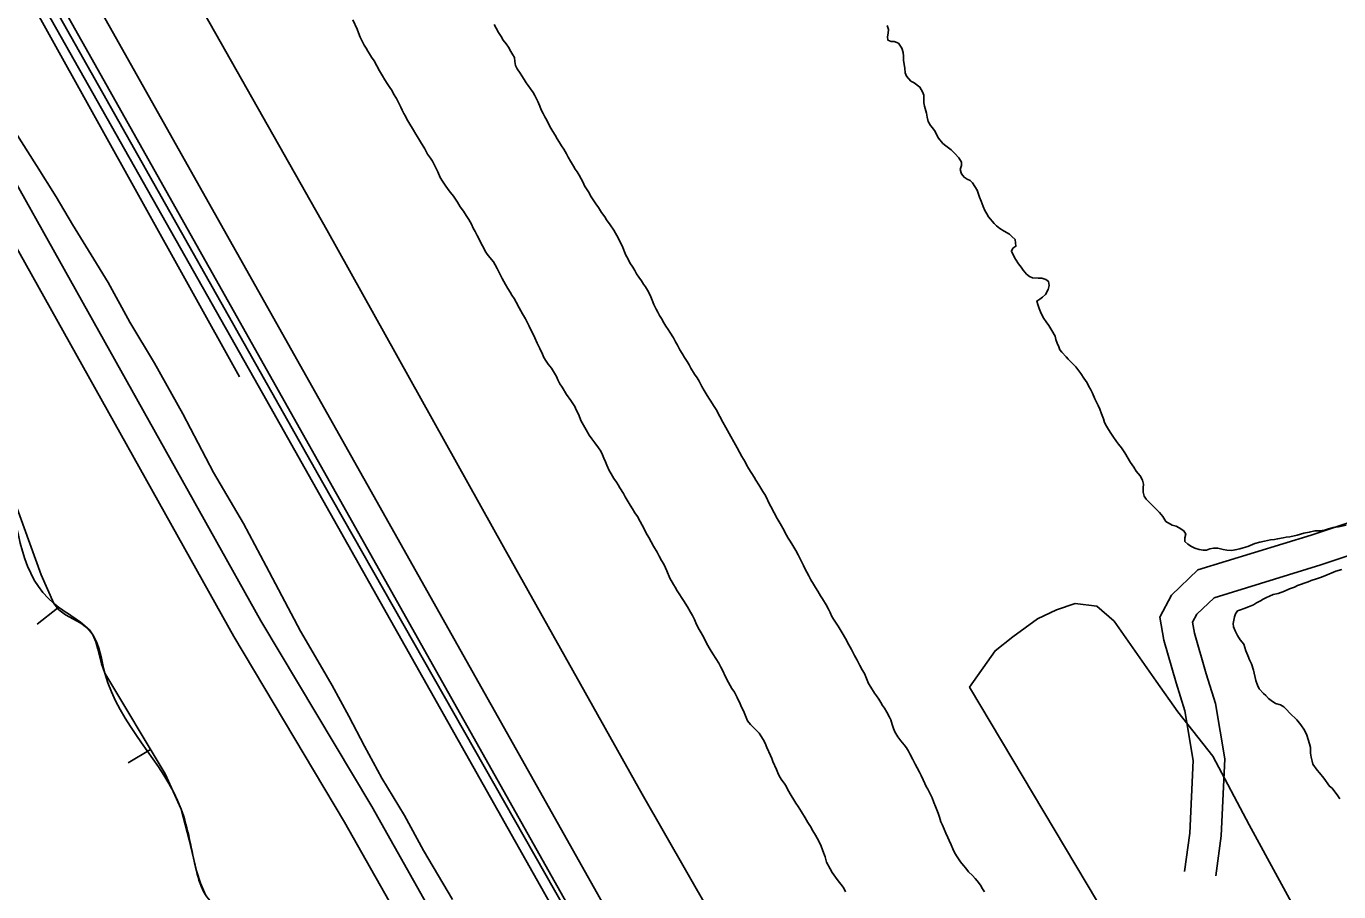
# Model space of a CAD drawing. Extents: x 3177185 to 3215018, y 812988 to 838321.
# Drawn here: x 3195360 to 3196616, y 819168 to 819996 of the extents above; entities that cross this region are included whole.
import ezdxf

# ---------------------------------------------------------------- set-up
doc = ezdxf.new("R2010")
doc.units = 0
for name, color, linetype in [('V-BORW-LINE', 7, 'Continuous'), ('V-LEVE-TOET', 7, 'Continuous'), ('V-RAIL-TRAK', 7, 'Continuous'), ('V-ROAD-CNTR', 7, 'Continuous'), ('V-SURV-LINE', 7, 'Continuous'), ('V-TOPO-SHOR', 7, 'Continuous')]:
    doc.layers.add(name, color=color, linetype=linetype)

msp = doc.modelspace()

# ---------------------------------------------------------------- linework, layer by layer
at = {"layer": 'V-BORW-LINE'}
for p, q in [((3195389.9, 819439.6), (3195370.3, 819424.1)), ((3195478.9, 819304.2), (3195457.5, 819291.4))]:
    msp.add_line(p, q, dxfattribs=at)
msp.add_lwpolyline([(3195531.4, 819165.4), (3195526.6, 819176.5), (3195522.8, 819188.1), (3195515.9, 819217.8), (3195508.3, 819247.2), (3195492.8, 819281), (3195435.2, 819377.3), (3195431.9, 819386.2), (3195428.4, 819400.4), (3195426.4, 819407.3), (3195423.7, 819413.9), (3195420.4, 819418.7), (3195412.1, 819425.2), (3195397.6, 819433.2), (3195391.2, 819437.9), (3195386.4, 819443.9), (3195374.2, 819471.5), (3195343.1, 819557.8)], dxfattribs=at)
msp.add_spline([(3195014.2, 820127.7), (3195051.2, 820036.5), (3195079.1, 820023.1), (3195095.7, 820005.5), (3195110.9, 819937.1), (3195175.2, 819834.1), (3195197, 819771), (3195216.4, 819742.6), (3195236, 819732.1), (3195343.1, 819557.8), (3195386.4, 819443.9), (3195423.7, 819413.9), (3195435.2, 819377.3), (3195508.3, 819247.2), (3195522.8, 819188.1), (3195531.4, 819165.4), (3195561.3, 819137), (3195612, 819024.1), (3195671.6, 818940.9), (3195804.7, 818724.1), (3195856.6, 818587.8), (3195891.3, 818540.3), (3195947, 818433), (3195956.5, 818375.3), (3195958.6, 818365.3)], degree=3, dxfattribs=at)
at = {"layer": 'V-LEVE-TOET'}
for points in [[(3195356.3, 820325.5), (3195489.6, 820080.5), (3195647.6, 819801.3), (3195816.8, 819498.2), (3195949.3, 819261.7), (3196120.2, 818963.1), (3196305.3, 818637.5), (3196454.6, 818364.1)], [(3195767.9, 819160.9), (3195740.1, 819207.7), (3195721.9, 819241.3), (3195700.1, 819277), (3195683.7, 819307.4), (3195668.7, 819336.1), (3195652.6, 819365.5), (3195641.2, 819385.4), (3195622.5, 819417.5), (3195589.7, 819479.5), (3195567.8, 819520.3), (3195539.3, 819569.4), (3195509.7, 819625.3), (3195482.6, 819673.9), (3195459.2, 819713.2), (3195438.4, 819750.9), (3195422, 819777.4), (3195404.1, 819806.5), (3195388.5, 819832.8), (3195369.9, 819862.9), (3195294.5, 819981.2)], [(3196835.6, 818363.2), (3196739.9, 818533.9), (3196601.5, 818781.2), (3196435.5, 819074.1), (3196262.7, 819363.9), (3196287.1, 819398.8), (3196304.1, 819412.2), (3196327.6, 819429.3), (3196345.8, 819438), (3196363.6, 819443.8), (3196384.4, 819441.3), (3196400.9, 819427), (3196441.3, 819369.5), (3196462.1, 819340.4), (3196495.5, 819297.9), (3196530.3, 819232.1), (3196722, 818880.4), (3196893.5, 818563.9), (3196997.8, 818362.8)]]:
    msp.add_lwpolyline(points, dxfattribs=at)
at = {"layer": 'V-RAIL-TRAK'}
msp.add_lwpolyline([(3194238.4, 822033.7), (3194389.3, 821767.4), (3194710.7, 821197.3), (3195003.1, 820677), (3195353.4, 820056.4), (3195586, 819645), (3195933.8, 819028.7), (3196235.6, 818491.2), (3196308.1, 818364.4)], dxfattribs=at)
at = {"layer": 'V-ROAD-CNTR'}
for points in [[(3193546.7, 823116.4), (3193719.6, 822803.7), (3193783.2, 822690.8), (3193839.5, 822561.1), (3193931.2, 822385.2), (3194075.1, 822116.1), (3194127.2, 822033.7), (3194185.2, 821977.8), (3194639.7, 821147.1), (3195029.5, 820446.4), (3195072.9, 820348.7), (3195192.1, 820158.7), (3195238.4, 820041.1), (3195343.7, 819857.8), (3195584.5, 819427.5), (3195690.6, 819249.8), (3195813.3, 819032.3), (3196001.4, 818698.6), (3196174.6, 818374.5)], [(3193520.4, 823101.8), (3193693.4, 822789.1), (3193756.3, 822677.4), (3193812.4, 822548.2), (3193904.7, 822371.2), (3194049.2, 822101), (3194103.8, 822014.6), (3194161.1, 821959.4), (3194613.5, 821132.6), (3195002.6, 820433), (3195046.3, 820334.6), (3195165.2, 820145.1), (3195211.3, 820028), (3195317.6, 819843), (3195558.5, 819412.5), (3195664.6, 819234.7), (3195787.2, 819017.6), (3195975.1, 818684.1), (3196148.1, 818360.4)], [(3193654.2, 823085.5), (3194393.6, 821781.9), (3194932.5, 820818.5), (3195643.8, 819559.4), (3196039.6, 818863.6), (3196103.7, 818747.1), (3196200.1, 818577.4), (3196283.3, 818430.9), (3196319.7, 818367.1)], [(3196711.9, 819913.5), (3196676.5, 819881.1), (3196665.3, 819857.8), (3196650.2, 819829), (3196650.4, 819783.1), (3196656.8, 819751.7), (3196721.4, 819573.1), (3196723.8, 819556.5), (3196722.8, 819555.8), (3196669.4, 819535.9), (3196589.6, 819509.4), (3196481.2, 819476.1), (3196455.8, 819452), (3196444.7, 819431), (3196448.5, 819408.8), (3196460.4, 819367.9), (3196468.7, 819341.4), (3196476.7, 819293.7), (3196473.6, 819224.4), (3196468.5, 819187.5)], [(3196732.1, 819891.3), (3196701, 819862.9), (3196692.1, 819844.4), (3196680.3, 819821.7), (3196680.4, 819786.2), (3196685.8, 819759.9), (3196750.7, 819580.3), (3196755.9, 819542.9), (3196737.2, 819529.2), (3196679.3, 819507.6), (3196598.8, 819480.8), (3196496.7, 819449.5), (3196480.1, 819433.7), (3196476, 819426), (3196477.8, 819415.5), (3196489.2, 819376.6), (3196498, 819348.4), (3196506.8, 819295.5), (3196503.6, 819221.6), (3196498.2, 819183.3)]]:
    msp.add_lwpolyline(points, dxfattribs=at)
at = {"layer": 'V-SURV-LINE'}
for points in [[(3195317, 820213.3), (3196292.2, 818481.1)], [(3196266.1, 818466.4), (3195290.9, 820198.6)]]:
    msp.add_lwpolyline(points, dxfattribs=at)
at = {"layer": 'V-TOPO-SHOR'}
for points in [[(3195564, 819660.7), (3195052.1, 820581.1), (3194839.3, 820937.7), (3194281, 821921.4), (3194057, 822347), (3193780.9, 822818.6), (3193257.4, 823744.7), (3192803, 824538.5), (3192509.7, 825084.9), (3192365.9, 825332.3), (3191974.7, 826039.8)], [(3195820.7, 819745.1), (3195818.7, 819749), (3195815.3, 819754.7), (3195813.3, 819759.3), (3195810.6, 819764.3), (3195808.8, 819767.8), (3195807.2, 819770.7), (3195803.7, 819774.8), (3195801, 819778.1), (3195799.2, 819780.9), (3195797.7, 819783.8), (3195795.4, 819788.3), (3195793.4, 819792.3), (3195791.6, 819795.8), (3195789.4, 819799.9), (3195787.8, 819803), (3195786, 819806.7), (3195783.6, 819811.1), (3195781.1, 819815), (3195778.5, 819819.1), (3195775.3, 819823.5), (3195772.5, 819827.9), (3195768.7, 819833.5), (3195766, 819837), (3195763.8, 819839.9), (3195760.7, 819844.2), (3195758.2, 819847.9), (3195756.2, 819851.4), (3195753.7, 819856.7), (3195752.2, 819860), (3195750.2, 819863.9), (3195748.6, 819867), (3195746.8, 819869.8), (3195743.9, 819873.9), (3195741.4, 819878.7), (3195737.2, 819885.5), (3195734.3, 819890.3), (3195732.7, 819892.9), (3195730.7, 819896.7), (3195726.1, 819904.1), (3195724.3, 819907.1), (3195722.9, 819910), (3195721.4, 819912.8), (3195719.8, 819915.7), (3195718.5, 819918.7), (3195714.4, 819927), (3195711.5, 819931.6), (3195710, 819934.2), (3195707.3, 819938.4), (3195705.3, 819941.2), (3195703.1, 819944.9), (3195700.8, 819948.8), (3195698.1, 819953.4), (3195692.8, 819963), (3195690.5, 819966.5), (3195688.5, 819969.6), (3195687, 819972.4), (3195685.2, 819975.1), (3195683.2, 819978.1), (3195681.8, 819981.2), (3195679.6, 819985.8), (3195678, 819989.7), (3195676.5, 819993.4), (3195672.6, 820002.2)], [(3195807.7, 819997.7), (3195809.6, 819994.3), (3195812, 819990), (3195814.3, 819986.2), (3195816.4, 819982.7), (3195819.3, 819979.2), (3195821.5, 819976.1), (3195823.8, 819971.9), (3195825.7, 819968.9), (3195827.1, 819966.1), (3195827.5, 819962.3), (3195828.3, 819958.6), (3195829.9, 819955.5), (3195832.6, 819951.3), (3195834.2, 819948.6), (3195836.3, 819945.3), (3195838.3, 819942.1), (3195840.4, 819939.4), (3195842.6, 819936.1), (3195845.1, 819932.6), (3195846.7, 819930), (3195848.3, 819926.8), (3195849.5, 819924), (3195851.4, 819919.6)], [(3196329.8, 819735), (3196332.4, 819737), (3196335.4, 819739.4), (3196338, 819744.3), (3196338.9, 819748.2), (3196338.2, 819752), (3196335.8, 819753.9), (3196331.8, 819755), (3196328.3, 819755), (3196323, 819755.3), (3196320.1, 819756.6), (3196317.3, 819758.8), (3196314.1, 819762.7), (3196312.1, 819765.6), (3196309.5, 819769), (3196306.6, 819773.4), (3196304.3, 819777.3), (3196302.8, 819780.8), (3196304.1, 819783.7), (3196307.1, 819785.7), (3196306.2, 819792.1), (3196303.1, 819795.1), (3196300.9, 819797.3), (3196295.8, 819800.1), (3196291.6, 819802.7), (3196288.5, 819805.1), (3196286.3, 819807.3), (3196280.9, 819813.8), (3196279.2, 819816.6), (3196277.4, 819819.9), (3196275.8, 819823.8), (3196273.8, 819828.9), (3196272.2, 819832.6), (3196269.9, 819839.4), (3196265.5, 819846.4), (3196263.3, 819848.5), (3196260.4, 819849.8), (3196257.5, 819851.6), (3196254.9, 819854.8), (3196253.7, 819859.2), (3196254.8, 819863), (3196254.8, 819866.2), (3196252.3, 819870.2), (3196248.5, 819874.5), (3196245.2, 819877.8), (3196242.6, 819879.7), (3196240.1, 819881.7), (3196237.2, 819883.9), (3196232.8, 819888.9), (3196231.5, 819891.9), (3196229.9, 819895.4), (3196227.2, 819898.9), (3196225.2, 819901.3), (3196223.2, 819905), (3196222.1, 819909.2), (3196221.4, 819912.9), (3196219.6, 819919.7), (3196218.9, 819922.8), (3196218.8, 819927.2), (3196218.8, 819930.2), (3196217.7, 819933.5), (3196215.2, 819937.9), (3196209.7, 819942), (3196206.6, 819943.5), (3196202.4, 819948.3), (3196201.2, 819951.6), (3196200.8, 819956), (3196199.6, 819963.4), (3196199.3, 819967.6), (3196199.1, 819970.9), (3196198, 819975.1), (3196194.6, 819979.9), (3196190.6, 819981.4), (3196187.6, 819981.6), (3196184.5, 819982.8), (3196184, 819986.1), (3196184.9, 819989.4), (3196185, 819993), (3196183.9, 819996.7)], [(3195851.4, 819919.6), (3195852.8, 819916), (3195854.7, 819912.7), (3195856.1, 819909.6), (3195858.1, 819906.2), (3195859.5, 819903.4), (3195862.1, 819898.7), (3195864, 819895.3), (3195866, 819891.9), (3195868, 819888.5), (3195870.3, 819884.9), (3195872.3, 819881.6), (3195874.5, 819878.4), (3195877.1, 819874.1), (3195878.6, 819870.9), (3195880.7, 819867), (3195883.7, 819862.2), (3195885.3, 819859.5), (3195887.1, 819856.8), (3195889, 819853.6), (3195891, 819850), (3195892.8, 819846.5), (3195894.3, 819843.4), (3195898, 819837.7), (3195900.6, 819833), (3195903.2, 819829), (3195905, 819826.2), (3195907.5, 819822.7), (3195910.6, 819818), (3195913.5, 819813.7), (3195915.3, 819810.9), (3195918.8, 819806.3), (3195922.2, 819801), (3195926.6, 819793), (3195928.3, 819789.6), (3195930.4, 819785.4), (3195931.8, 819781.9), (3195933.8, 819777), (3195935.5, 819773.8), (3195937.6, 819769.9), (3195940.3, 819765.6), (3195942.2, 819762.6), (3195944.1, 819759.4), (3195946.2, 819756.1), (3195948.6, 819752.5), (3195950.7, 819749.3), (3195952.6, 819746.7), (3195954.6, 819743.5), (3195956.5, 819740.2), (3195957.8, 819737.4), (3195959, 819734), (3195960.6, 819730.1), (3195962.9, 819725.6), (3195964.5, 819722.5), (3195966, 819719.5), (3195967.8, 819716.5), (3195970.2, 819712.4), (3195972.1, 819709.3), (3195974.2, 819705.9), (3195975.9, 819703.4), (3195979.4, 819697.9), (3195981.4, 819694.1), (3195983.1, 819691), (3195985.5, 819686.6), (3195987.6, 819683.2), (3195989.9, 819679.4), (3195992.5, 819675.4), (3195994.2, 819672.2), (3195995.9, 819669.2), (3195999.6, 819663.2), (3196001.9, 819659.8), (3196003.8, 819656.6), (3196006.5, 819651.4), (3196008.7, 819647.8), (3196010.5, 819644.5), (3196013.3, 819640.3), (3196015.1, 819637.4), (3196017.6, 819633.4), (3196020.1, 819629.4), (3196023.6, 819622.7), (3196026.6, 819617.3), (3196029.3, 819612.3), (3196032.5, 819606.4), (3196034.2, 819603.6), (3196037, 819598.6), (3196040.3, 819592.9), (3196044.9, 819584.7), (3196047.8, 819579.3), (3196049.2, 819576.6), (3196051.4, 819572.9), (3196056.4, 819564.9), (3196058.2, 819562), (3196061.1, 819557.6), (3196064.9, 819551.2), (3196066.6, 819548.3), (3196068.6, 819544.7), (3196070.4, 819541), (3196072.5, 819536.6), (3196075.7, 819530.8), (3196078.7, 819525.2), (3196081.5, 819520.4)], [(3196058.5, 819322.7), (3196053, 819328.1), (3196050.3, 819331.8), (3196048.1, 819336.6), (3196046.3, 819341.2), (3196044.5, 819344.9), (3196043.1, 819348), (3196040.4, 819354.1), (3196037.8, 819359.1), (3196035.3, 819362.6), (3196032, 819368.3), (3196029.1, 819373.8), (3196026.1, 819380.3), (3196024.6, 819382.9), (3196022.6, 819386.9), (3196019.9, 819391.2), (3196017, 819395.8), (3196014.5, 819399.8), (3196011.4, 819405.4), (3196008.3, 819411.3), (3196005.8, 819415.9), (3196004, 819419.2), (3196001.4, 819424), (3195999.3, 819428.6), (3195997.5, 819432.3), (3195995.5, 819435.6), (3195992.6, 819440.8), (3195988.8, 819446.9), (3195987.1, 819449.6), (3195985.3, 819452.2), (3195983, 819456.1), (3195980.8, 819459.6), (3195979.3, 819462.2), (3195975.9, 819468.1), (3195973, 819475.1), (3195971.6, 819478), (3195970.1, 819481.5), (3195967.8, 819485.2), (3195965.6, 819489.3), (3195963.6, 819493), (3195960.2, 819498.7), (3195955.6, 819507), (3195953.3, 819511.2), (3195951.3, 819515.3), (3195947.5, 819522.3), (3195944.8, 819527.1), (3195942.4, 819530.8), (3195940.1, 819534.5), (3195937.9, 819538), (3195936.1, 819541.1), (3195933.2, 819546.1), (3195931.4, 819549.2), (3195928.1, 819554.6), (3195926.5, 819557.3), (3195924.7, 819559.9), (3195922.3, 819563.6), (3195919.6, 819567.9), (3195917.8, 819571.2), (3195915.6, 819576.3), (3195914.2, 819579.3), (3195912.7, 819582.8), (3195911.5, 819586.1), (3195909.8, 819589.8), (3195907.5, 819592.9), (3195904.2, 819597.7), (3195901.1, 819601.6), (3195898.6, 819604.9), (3195895.7, 819609.9), (3195893.3, 819614.5), (3195890.6, 819619.1), (3195888.6, 819624.3), (3195886.1, 819629.1), (3195884.8, 819632.4), (3195883, 819635.2), (3195881, 819638.1), (3195877, 819644), (3195872.7, 819650.9), (3195870.7, 819654), (3195868.7, 819657.9), (3195867.4, 819661), (3195864.5, 819665.8), (3195862.7, 819668.9), (3195859.3, 819673), (3195857.6, 819675.8), (3195855.3, 819679.3), (3195854, 819682.4), (3195851.3, 819687.9), (3195848.8, 819692.9), (3195846.6, 819698.1), (3195844.6, 819702.1), (3195843, 819705.1), (3195841.2, 819709.1), (3195837.8, 819716.1), (3195834.7, 819721.1), (3195833.2, 819723.9), (3195831.8, 819726.8), (3195828.9, 819732.2), (3195826.9, 819735.7), (3195824.7, 819739), (3195823.1, 819741.6), (3195820.7, 819745.1)], [(3196623.2, 819519), (3196615.6, 819517.4), (3196610.7, 819516.5), (3196606.1, 819515.4), (3196602.4, 819514.2), (3196597.8, 819513.3), (3196593.2, 819513.5), (3196587.7, 819512.1), (3196582.7, 819511.2), (3196576.3, 819509.4), (3196569.1, 819507.8), (3196565.8, 819507.5), (3196562.7, 819506.8), (3196557.5, 819505.7), (3196554.4, 819505.2), (3196550.5, 819504.7), (3196544.8, 819503.4), (3196540.6, 819502.5), (3196535.8, 819501.3), (3196529, 819498.6), (3196524.6, 819497.2), (3196521.3, 819496.3), (3196516.7, 819495.4), (3196513.7, 819494.7), (3196509, 819495.1), (3196505.3, 819495.7), (3196500.2, 819496.8), (3196496.1, 819496.8), (3196492.6, 819496.1), (3196489.3, 819494.9), (3196486.2, 819494.9), (3196482.5, 819495.5), (3196478.1, 819496.8), (3196475.2, 819498.3), (3196471.4, 819500.7), (3196468.8, 819503.3), (3196468.7, 819506.6), (3196469.6, 819510.1), (3196467.6, 819513.4), (3196463.2, 819516.2), (3196460.5, 819517.9), (3196456.6, 819519), (3196450.6, 819522.5), (3196447.7, 819527), (3196444.4, 819531), (3196438.1, 819537.5), (3196434.4, 819540.8), (3196431.7, 819543.6), (3196429.9, 819546.6), (3196428.8, 819550.4), (3196428.8, 819554.5), (3196429, 819558), (3196428.3, 819562), (3196426, 819565.9), (3196422.2, 819570.5), (3196419.8, 819574.4), (3196416.7, 819578.8), (3196411.3, 819588.2), (3196408, 819592.8), (3196405.3, 819596.3), (3196403.3, 819598.9), (3196399.8, 819603.9), (3196398, 819606.9), (3196395.5, 819610.4), (3196393.7, 819613.5), (3196391.9, 819617), (3196390.8, 819620.5), (3196389, 819625.3), (3196387.4, 819629.7), (3196385.6, 819633.4), (3196382.7, 819639.7), (3196380.3, 819645), (3196378.5, 819648.9), (3196376.9, 819651.5), (3196375.1, 819655), (3196372, 819659.6), (3196369.1, 819664), (3196367.1, 819666.4), (3196364.4, 819670.3), (3196362.2, 819672.5), (3196357.1, 819677.5), (3196355.1, 819679.9), (3196351.1, 819684.2), (3196349.1, 819686.6), (3196348, 819689.5), (3196346.4, 819693), (3196345.3, 819696.5), (3196344.6, 819699.5), (3196341.5, 819705.2), (3196338.4, 819709.8), (3196336.1, 819713.5), (3196333.9, 819716.4), (3196331.2, 819721.4), (3196329.4, 819726.2), (3196327.9, 819729.9), (3196326.9, 819733.2), (3196329.8, 819735)], [(3196081.5, 819520.4), (3196083.9, 819516), (3196087.4, 819509.2), (3196089, 819506.4), (3196090.9, 819503.5), (3196093.7, 819499.3), (3196096.4, 819494.6), (3196098.7, 819490.4), (3196100.5, 819486.8), (3196102.4, 819482.9), (3196103.8, 819480.2), (3196105.5, 819476.8), (3196106.8, 819474), (3196108.7, 819470.3), (3196110.8, 819466.5), (3196113.4, 819462.3), (3196115.3, 819459.3), (3196117.5, 819455.7), (3196120, 819451.3), (3196122, 819448.4), (3196125.6, 819442.8), (3196127.8, 819438.5), (3196129.2, 819435.2), (3196131, 819431.5), (3196133.1, 819427.9), (3196136.8, 819422.4), (3196139, 819419), (3196140.9, 819416), (3196143.9, 819410.6), (3196147.2, 819404.5), (3196149.7, 819399.8), (3196152.6, 819394.3), (3196155, 819389.7), (3196157.7, 819384.5), (3196159.9, 819380.6), (3196162, 819377.1), (3196164.6, 819370.7), (3196166.1, 819367.5), (3196168.2, 819363.9), (3196171.6, 819358.3), (3196173.5, 819355.7), (3196175.7, 819352.4), (3196177.7, 819349.2), (3196179.5, 819346.3), (3196181.2, 819343.7), (3196183.5, 819339.9), (3196186.1, 819335.3), (3196187.3, 819332.5), (3196188.7, 819328.2), (3196189.8, 819324.4), (3196191.2, 819321.2), (3196194.1, 819316.3), (3196197, 819312.6), (3196200.1, 819308.8), (3196202.2, 819305.8), (3196204.2, 819302.8), (3196205.6, 819300), (3196208.3, 819294.6), (3196210.6, 819290.4), (3196212.6, 819286.6), (3196214.7, 819282.6), (3196216.4, 819279.4), (3196218.2, 819275.3), (3196219.8, 819271.8), (3196221.2, 819269), (3196222.7, 819266.2), (3196224.6, 819262.5), (3196226.8, 819258.1), (3196228.6, 819253.7), (3196230.1, 819249.8), (3196232.5, 819243.3), (3196234, 819239.5), (3196235.3, 819235.2), (3196236.8, 819231.8), (3196238.5, 819228.2), (3196240.1, 819224.4), (3196241.9, 819220.1), (3196243.2, 819217.3), (3196245, 819213.2), (3196246.6, 819209.3), (3196248.6, 819205.1), (3196250.7, 819201.5), (3196254.1, 819196.8), (3196256.8, 819193.4), (3196259.2, 819190.7), (3196261.8, 819187.3), (3196265.4, 819183.6), (3196268, 819180.9), (3196270, 819178.6), (3196273.1, 819174.4), (3196275.2, 819170.9), (3196276.9, 819168.1)], [(3196619, 819476.6), (3196613.3, 819474.8), (3196602.6, 819470.5), (3196598.4, 819468.9), (3196594.7, 819467.6), (3196589.7, 819466), (3196586.6, 819464.6), (3196576.5, 819461), (3196573.5, 819459.7), (3196568.7, 819457.9), (3196563.9, 819455.8), (3196557.9, 819453.6), (3196553.3, 819452.5), (3196549.6, 819450.9), (3196546.8, 819449.8), (3196543.7, 819448.2), (3196541.1, 819446.6), (3196537.4, 819444.6), (3196534.3, 819442.6), (3196529.5, 819440.8), (3196525.4, 819439), (3196522.1, 819437.9), (3196519.2, 819436.8), (3196517.3, 819434.1), (3196516.2, 819431.2), (3196515, 819424.9), (3196515.2, 819421.6), (3196517, 819417.9), (3196519.2, 819413.3), (3196521.7, 819409.3), (3196525, 819405), (3196526.2, 819401.7), (3196527.1, 819398.6), (3196528.9, 819394.2), (3196530.4, 819389.9), (3196532.5, 819386.2), (3196534.5, 819380.2), (3196536.6, 819370.2), (3196538.1, 819365.8), (3196539.9, 819362.3), (3196543.9, 819357.9), (3196546.1, 819355.8), (3196548.6, 819353.2), (3196551.4, 819351), (3196555.4, 819348.4), (3196560.1, 819346.9), (3196563.4, 819345.2), (3196566, 819342.6), (3196569.3, 819339.1), (3196575.8, 819332.5), (3196579.8, 819328), (3196583.3, 819322.7), (3196585.4, 819318.1), (3196587.9, 819309.6), (3196588.8, 819306.3), (3196589, 819300.8), (3196589.5, 819297.1), (3196590.4, 819293.2), (3196591.3, 819290.1), (3196595.3, 819284.6), (3196597.6, 819282), (3196601.8, 819276.8), (3196607.1, 819269.2), (3196609.6, 819267.2), (3196615.1, 819259.8), (3196616.9, 819257)], [(3196144.1, 819168.2), (3196142.5, 819171.7), (3196139.9, 819175), (3196137.9, 819177.4), (3196134.3, 819182), (3196131.2, 819186.5), (3196129.4, 819190), (3196125.8, 819196.6), (3196124.5, 819201.6), (3196122.4, 819207.5), (3196120.4, 819212.8), (3196116.8, 819219.6), (3196115.2, 819222.4), (3196112.8, 819226.5), (3196110.6, 819230.7), (3196107.9, 819234.4), (3196105.2, 819239), (3196101.9, 819244.5), (3196098.5, 819249.7), (3196096.5, 819253), (3196094.5, 819256.2), (3196092.1, 819260.2), (3196088.9, 819265.8), (3196087.1, 819269.1), (3196085.1, 819272.2), (3196083.1, 819274.8), (3196080.9, 819278.5), (3196079.3, 819281.8), (3196077.8, 819285.3), (3196074.4, 819292.9), (3196073.3, 819295.8), (3196072.1, 819298.6), (3196068.8, 819306.3), (3196067.2, 819310.2), (3196065, 819313.9), (3196063, 819317.4), (3196061.2, 819320), (3196058.5, 819322.7)]]:
    msp.add_lwpolyline(points, dxfattribs=at)

doc.saveas('drawing.dxf')
